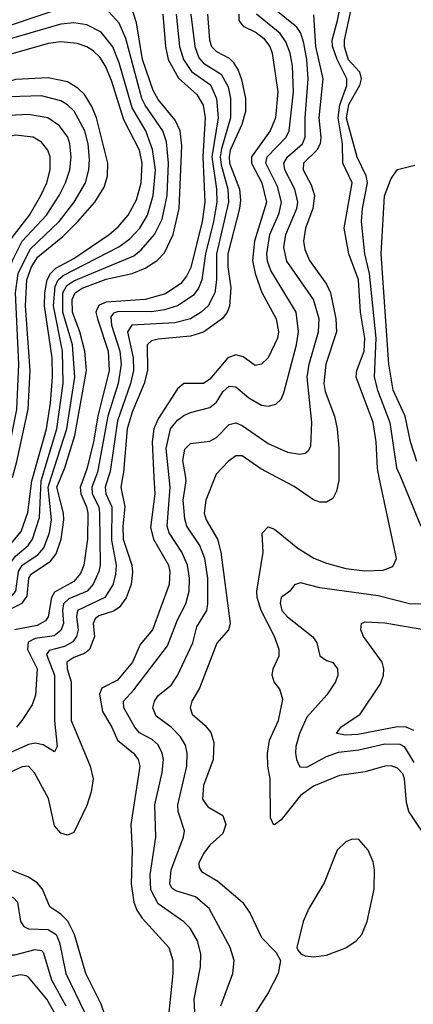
# Model space of a CAD drawing. Header units: inches. Extents: x 884549 to 1028252, y 526810 to 653624.
# Tile 395 of 656: x 910222 to 911439, y 628375 to 631413. Entities that reach past the tile are written whole.
import ezdxf

# ---------------------------------------------------------------- set-up
doc = ezdxf.new("R2010")
doc.units = ezdxf.units.IN
doc.header["$MEASUREMENT"] = 0
doc.layers.add('A9612', color=7, linetype='Continuous')
doc.layers.add('A9613', color=7, linetype='Continuous')

msp = doc.modelspace()

# ---------------------------------------------------------------- linework, layer by layer
at = {"layer": 'A9612', "color": 5}
for points, elevation in [([(910000, 629497.2), (910034.7, 629525.3), (910054.8, 629545.2), (910091.6, 629608.4), (910162.1, 629657.9), (910177.1, 629682.9), (910197.9, 629742.1), (910210, 629758), (910248.2, 629790), (910261.8, 629810), (910283.3, 629876.7), (910288.7, 629990), (910291.8, 630000)], 2760), ([(910000, 629362.9), (910023.4, 629370), (910070, 629399.9), (910110, 629436), (910130, 629467.9), (910134.2, 629505.8), (910128.4, 629550), (910134.2, 629570), (910150, 629581.9), (910201.8, 629598.2), (910230, 629612.7), (910245.8, 629634.2), (910250.8, 629689.2), (910258.1, 629701.9), (910318, 629742), (910335.6, 629764.4), (910351, 629810), (910358.4, 629870), (910357.4, 629890), (910337.6, 629970), (910349.9, 630000)], 2720), ([(910000, 629562.6), (910010, 629570.7), (910061.5, 629630), (910129.7, 629690), (910172, 629768), (910226.7, 629833.3), (910248.1, 629891.9), (910260.3, 629990), (910263.1, 630000)], 2780), ([(910000, 629426.2), (910064.2, 629475.8), (910092.1, 629507.9), (910103.6, 629570), (910113.2, 629586.8), (910130, 629599.7), (910194.2, 629630), (910210.2, 629650), (910218.5, 629710), (910230, 629729.8), (910278.4, 629761.6), (910296.6, 629783.4), (910314.4, 629830), (910321.1, 629870), (910310.6, 629970), (910320.2, 630000)], 2740), ([(910540.4, 630000), (910534.5, 629970), (910547.2, 629910), (910540.9, 629850), (910542.3, 629810), (910569, 629730), (910571.5, 629708.5), (910567.2, 629670), (910551.3, 629628.7), (910530, 629598.8), (910512.7, 629587.3), (910466.9, 629573.1), (910455.7, 629564.3), (910449.4, 629550), (910453.2, 629510), (910438.6, 629470), (910422.6, 629457.4), (910390, 629444.7), (910368.6, 629430), (910369.5, 629410), (910382, 629370), (910382, 629250), (910440.1, 629110), (910449.1, 629070), (910443.5, 629030), (910430, 628987.9), (910390, 628904.9), (910370, 628896.9), (910350, 628902.8), (910330, 628925.7), (910311.5, 629010), (910268.5, 629088.5), (910250, 629109.1), (910230, 629107.9), (910177.1, 629082.9)], 2620), ([(910495.8, 630000), (910486.1, 629970), (910488.2, 629950), (910507.3, 629910), (910506.5, 629806.5), (910520.6, 629730), (910518.7, 629701.3), (910510, 629668.8), (910485.7, 629630), (910400.8, 629590), (910397.8, 629570), (910402.7, 629530), (910397.5, 629510), (910386.6, 629493.4), (910361.4, 629478.6), (910314, 629466), (910305.6, 629454.4), (910329.7, 629390), (910329.9, 629249.9), (910338.6, 629170), (910330, 629153.4), (910295.2, 629175.2), (910270, 629180.4), (910250, 629176.8), (910190, 629149.2)], 2640), ([(910420.2, 630000), (910409.1, 629970), (910411, 629950), (910429, 629910), (910432.8, 629890), (910431.5, 629810), (910420.6, 629730), (910410, 629703.8), (910390, 629679.4), (910330, 629646.3), (910320.7, 629630), (910310.8, 629570), (910302.2, 629557.8), (910276.5, 629543.5), (910206.9, 629530)], 2680), ([(910456.7, 630000), (910445.4, 629970), (910446.9, 629950), (910466.7, 629910), (910469.4, 629890), (910470.7, 629730), (910466.7, 629710), (910449.2, 629670.8), (910431.3, 629650), (910374.1, 629625.9), (910358, 629610), (910354.8, 629590), (910358.2, 629550), (910350, 629528.2), (910328.8, 629511.2), (910270, 629503.9), (910248.2, 629491.8), (910247, 629470), (910276.2, 629410), (910271.1, 629328.9), (910261.3, 629298.7), (910229.4, 629250), (910213.1, 629230)], 2660), ([(910637.2, 630000), (910639.8, 629950), (910626.3, 629846.3), (910635.7, 629810), (910681.7, 629730), (910686.5, 629710), (910684.5, 629670), (910633, 629530), (910594.9, 629485.1), (910570.6, 629430), (910524.7, 629375.3), (910476.1, 629350), (910468.7, 629331.3), (910478.1, 629278.1), (910507.1, 629230), (910524.2, 629190), (910573.6, 629150), (910588.2, 629130), (910593.3, 629110), (910565.8, 628930), (910569.9, 628849.9), (910566.8, 628746.8), (910575.1, 628690), (910584.8, 628664.8), (910600.8, 628640.8), (910683.4, 628550), (910696, 628510), (910695.6, 628470), (910680.8, 628330)], 2580), ([(910766.9, 628290), (910761.2, 628390), (910780.8, 628490), (910782, 628530), (910771.6, 628570), (910749.3, 628609.3), (910729.3, 628629.3), (910650, 628684.3), (910627.9, 628727.9), (910625.4, 628774.6), (910643.2, 628890), (910639.8, 628990), (910662.5, 629090), (910666.3, 629130), (910662.4, 629150), (910650, 629174.9), (910632, 629192), (910592.7, 629212.7), (910578, 629230), (910544.4, 629290), (910543, 629310), (910575.1, 629344.9), (910679, 629481), (910710, 629560.6), (910735.3, 629610), (910746.3, 629650), (910747.3, 629690), (910740.7, 629730), (910723.7, 629770), (910683.8, 629830), (910678.4, 629850), (910687, 629970), (910684, 630000)], 2560), ([(910844, 628370), (910880.5, 628470), (910885.2, 628510), (910873.2, 628550), (910807.7, 628670), (910765.8, 628705.8), (910704.4, 628724.4), (910693, 628733), (910686.6, 628746.6), (910690.3, 628790), (910728.6, 628890), (910731.8, 628910), (910711.9, 628970), (910711, 628990), (910738.6, 629110), (910740.3, 629150), (910734.3, 629174.3), (910719.6, 629199.6), (910690, 629229.9), (910644, 629264), (910634.1, 629290), (910638.7, 629310), (910650, 629327.5), (910690, 629359.2), (910710, 629389.3), (910757, 629490), (910770, 629539.8), (910800.5, 629590), (910804, 629610), (910803.9, 629690), (910794.6, 629750), (910778.8, 629790), (910738.6, 629850), (910732.4, 629872.4), (910727.3, 629930), (910737.1, 629990), (910735.5, 630000)], 2540), ([(910825.4, 630000), (910797.3, 629930), (910792.1, 629890), (910798.6, 629870), (910833.4, 629810), (910844.1, 629770), (910873.1, 629550), (910867.5, 629530), (910831.2, 629488.8), (910778.2, 629350), (910754.1, 629310), (910749.2, 629290), (910755.5, 629270), (910795.2, 629235.2), (910813.2, 629213.2), (910822.6, 629182.6), (910820.7, 629130), (910790.6, 629050), (910787.2, 629007.2), (910803.8, 628983.8), (910850, 628957.7), (910859.3, 628930), (910850, 628901.6), (910810, 628865.3), (910790, 628839.8), (910776.4, 628810), (910776.6, 628796.6), (910784.1, 628784.1), (910834.5, 628754.5), (910910.3, 628690.3), (910934.9, 628654.9), (910970, 628581), (911014.5, 628534.5), (911027.8, 628510), (911020.8, 628470), (910990.5, 628410), (910952.2, 628350)], 2520), ([(911491.6, 628870), (911424.2, 628970), (911417.2, 628997.2), (911411.7, 629070), (911405.7, 629085.7), (911390, 629103.4), (911370, 629110.3), (911350, 629109.2), (911290, 629091.7), (911210, 629080.7), (911130, 629047.4), (911090, 629019), (911030, 628943.4), (911010, 628928.4), (911006.3, 628930), (910997.8, 628950), (910996.7, 629070), (910989.2, 629110), (910988.5, 629148.5), (910993.9, 629190), (911022.3, 629250), (911035.5, 629315.5), (911026.6, 629346.6), (911008.2, 629370), (911002.3, 629390), (911005.4, 629410), (911023.8, 629450), (911024.2, 629470), (911009.9, 629510), (910968.1, 629590), (910955.7, 629630), (910954.8, 629650), (910975.1, 629770), (910971.9, 629828.1), (910990, 629847.7), (911010, 629840.7), (911082.2, 629782.2), (911131.5, 629751.5), (911170, 629735.6), (911230, 629719.6), (911288.2, 629711.8), (911345.4, 629714.6), (911374.7, 629725.3), (911386.4, 629750), (911333.5, 630000)], 2480), ([(911208.6, 630000), (911208.6, 629991.4), (911201.5, 629958.5), (911190, 629935.5), (911170, 629924.4), (911150, 629924.5), (911130, 629931.8), (911070, 629972.4), (911018.3, 630000)], 2520), ([(911399.5, 630000), (911461.6, 629850)], 2460), ([(911469.4, 629610.6), (911430.3, 629609.7), (911330, 629634.9), (911150, 629659.6), (911090, 629675.3), (911071.2, 629668.8), (911057.4, 629650), (911030, 629630.2), (911027.3, 629612.7), (911032.5, 629590), (911050, 629570.4), (911128.2, 629508.2), (911140.7, 629490), (911149.9, 629449.9), (911170, 629435.8), (911190, 629428.9), (911204.7, 629410), (911205.7, 629390), (911198.4, 629370), (911171.3, 629330), (911110, 629261.2), (911086.8, 629210), (911075.2, 629170), (911075, 629150), (911077.8, 629130), (911087.9, 629107.9), (911110, 629106.4), (911170, 629139.8), (911207.3, 629152.7), (911270, 629159.4), (911350, 629178.5), (911397.1, 629177.1), (911410, 629169.9), (911440.5, 629120.5)], 2460), ([(911440, 629220), (911416.1, 629230), (911390, 629230.9), (911267.3, 629207.3), (911230, 629205.6), (911201.6, 629210), (911214.8, 629230), (911274.2, 629270), (911336.6, 629363.4), (911346.6, 629390), (911347.5, 629410), (911341.9, 629430), (911285, 629510), (911276.2, 629530), (911278, 629550), (911290, 629554.5), (911350, 629552.2), (911470.9, 629530.9)], 2440), ([(910510, 628270.2), (910474.7, 628374.7), (910427.1, 628470), (910392, 628590), (910371.4, 628631.4), (910350, 628652.4), (910315.3, 628675.3), (910292.5, 628730), (910276.9, 628750), (910250, 628767.3), (910191.1, 628791.1), (910166, 628810), (910156.3, 628830), (910153.9, 628850), (910168.6, 628928.6), (910160.9, 628950), (910070, 628973.3), (910050, 628985.1), (910010, 629028.3), (910000, 629033.4)], 2580), ([(910000, 628972.5), (910030, 628940.2), (910093.6, 628910), (910101.5, 628890), (910097.6, 628870), (910059.5, 628790), (910054.5, 628770), (910062.2, 628742.2), (910075.2, 628730), (910110, 628717.4), (910190, 628710.5), (910203.6, 628703.6), (910215.5, 628690), (910224.5, 628630), (910234.9, 628614.9), (910250, 628607.6), (910310, 628605.5), (910335.3, 628590), (910345.8, 628565.8), (910364.9, 628470), (910422.6, 628350)], 2560), ([(910000, 628670.7), (910030, 628649.6), (910105.2, 628625.2), (910118.9, 628610), (910144.9, 628544.9), (910166.9, 628526.9), (910207, 628527), (910270, 628544), (910290, 628541), (910295.5, 628535.5), (910320.3, 628450), (910365.1, 628370)], 2540), ([(910328.8, 628350), (910306.2, 628390), (910250, 628458.2), (910242.2, 628462.2), (910225.2, 628465.2), (910130, 628446), (910110, 628447.1), (910090, 628455.8), (910070, 628482.3), (910055.7, 628530), (910045.3, 628545.3), (910000, 628574.8)], 2520)]:
    msp.add_lwpolyline(points, dxfattribs=dict(at, elevation=elevation))
at = {"layer": 'A9612', "color": 5, "elevation": 2520}
msp.add_lwpolyline([(911250, 628884.1), (911230, 628875.7), (911203.5, 628850), (911162.7, 628750), (911115.4, 628670), (911098.4, 628630), (911079.1, 628550), (911082, 628542), (911090.8, 628530), (911104.5, 628524.5), (911130, 628521.2), (911170, 628526.6), (911230, 628549.4), (911262, 628570), (911279.8, 628590), (911295.9, 628630), (911317.1, 628730), (911319, 628790), (911314.1, 628814.1), (911298.6, 628850), (911270, 628882.7)], close=True, dxfattribs=at)
at = {"layer": 'A9613', "color": 5}
for points, elevation in [([(911333.5, 630000), (911327.6, 630027.6), (911323.3, 630110), (911314.3, 630170), (911262.1, 630310), (911264.2, 630330), (911286.8, 630390), (911289.2, 630430), (911274.9, 630510), (911269.1, 630610), (911239.7, 630690), (911224.8, 630770), (911249.4, 630910), (911220.8, 630970), (911220.2, 631030), (911206.6, 631110), (911211.6, 631150), (911232.8, 631210), (911233.1, 631230), (911203, 631290), (911188.5, 631331.5), (911188, 631350), (911204.7, 631410), (911224.2, 631510)], 2480), ([(910370, 631454.6), (910190, 631394.4), (910070, 631310.2), (910000.6, 631279.4), (910000, 631279)], 2740), ([(910320.2, 630000), (910368.3, 630150), (910393.2, 630310), (910385.8, 630410), (910356, 630510), (910356.3, 630570), (910367.7, 630592.3), (910390, 630607.3), (910575.2, 630684.8), (910597.7, 630702.3), (910639.1, 630750), (910662.7, 630797.3), (910677.6, 630870), (910681.9, 630970), (910675.6, 631035.6), (910664.2, 631070), (910610, 631148.8), (910600.1, 631170), (910550, 631354.5), (910530, 631402.5), (910497.5, 631437.5)], 2740), ([(910349.9, 630000), (910362.2, 630030), (910393.2, 630130), (910428.9, 630330), (910424, 630390), (910408.3, 630450), (910385.7, 630510), (910384.6, 630550), (910394.2, 630570), (910415.4, 630584.6), (910490, 630612.4), (910569.8, 630630), (910610, 630645.9), (910647.6, 630670), (910670, 630693.2), (910697.1, 630750), (910714.9, 630830), (910723.8, 631023.8), (910718.5, 631070), (910702.6, 631102.6), (910650, 631166.3), (910634.5, 631194.5), (910601.8, 631290), (910583.7, 631403.7), (910568.5, 631448.5)], 2720), ([(910664.7, 631430), (910673.1, 631330), (910681.5, 631290), (910713, 631233), (910770, 631181.9), (910789, 631149), (910795.7, 631110), (910788, 630990), (910794.2, 630850), (910785.8, 630790), (910751.3, 630648.7), (910738.3, 630621.7), (910720.8, 630599.2), (910673.2, 630566.8), (910610.5, 630549.5), (910490, 630541.6), (910468.2, 630531.8), (910460.9, 630519.1), (910458.2, 630510), (910462.8, 630490), (910495.9, 630390), (910499.3, 630330), (910463.6, 630190), (910450.6, 630110), (910431.3, 630030), (910420.2, 630000)], 2680), ([(910705.8, 631430), (910716.5, 631330), (910728.5, 631290), (910752.9, 631252.9), (910811.6, 631211.6), (910830.3, 631170.3), (910835.2, 631110), (910816.2, 630990), (910830.3, 630890), (910831.4, 630850), (910821.5, 630790), (910796.7, 630690), (910785.3, 630610), (910775, 630585), (910758, 630562), (910710.5, 630529.5), (910670, 630517.2), (910630, 630511.3), (910527.6, 630512.4), (910512.3, 630507.7), (910504.1, 630495.9), (910505.7, 630470), (910531.8, 630390), (910536.5, 630350), (910526.9, 630290), (910494.5, 630190), (910463, 630017), (910456.7, 630000)], 2660), ([(910751.2, 631430), (910764, 631330), (910775.5, 631295.5), (910790, 631278.9), (910845.1, 631245.1), (910866.3, 631206.3), (910874, 631170), (910873.8, 631110), (910845.5, 631014.5), (910842.2, 630990), (910844.7, 630964.7), (910865.7, 630890), (910868, 630850), (910830.1, 630690), (910830, 630610), (910825.3, 630570), (910804.6, 630530), (910783.4, 630510), (910750.4, 630489.6), (910702, 630478), (910569.2, 630470.8), (910555.5, 630450), (910573.2, 630370), (910574, 630330), (910565.2, 630290), (910524.8, 630175.2), (910501.7, 630018.3), (910495.8, 630000)], 2640), ([(910802.7, 631430), (910809.2, 631350), (910815.2, 631330), (910830, 631314.7), (910870, 631294.1), (910882.3, 631282.3), (910897.6, 631257.6), (910908.2, 631228.2), (910920.2, 631170), (910919.6, 631130), (910909.2, 631090), (910872.9, 631010), (910869.2, 630990), (910871, 630970), (910901.1, 630890), (910904.3, 630855.7), (910901.3, 630830), (910865, 630690), (910865, 630650), (910874.9, 630585.1), (910870.8, 630529.2), (910863.6, 630510), (910849.1, 630490.9), (910790, 630448.8), (910750, 630436.5), (910650, 630427.1), (910630, 630421.9), (910615.8, 630410), (910617.3, 630330), (910607.3, 630290), (910570, 630201.4), (910554.4, 630150), (910543.6, 630016.4), (910540.4, 630000)], 2620), ([(910899.6, 631430), (910899.8, 631410), (910912.6, 631392.6), (910953.2, 631373.2), (910975.8, 631355.8), (910994.9, 631330), (911002.9, 631310), (911020.1, 631190), (911013.1, 631110), (910996.6, 631070), (910938.9, 630990), (910938.4, 630970), (910970.2, 630910), (910984.6, 630850), (910948, 630730), (910941.8, 630670), (910949.9, 630630.1), (910970.8, 630570.8), (911014.5, 630490), (911022.3, 630450), (911019.2, 630430), (910990.6, 630369.4), (910970, 630350.1), (910950, 630346.1), (910912.5, 630372.5), (910890, 630379), (910865.7, 630370), (910810, 630303.3), (910790, 630290.1), (910729.4, 630290.6), (910710, 630274.2), (910650, 630181.8), (910637.4, 630150), (910631.3, 630110), (910637.2, 630000)], 2580), ([(910684, 630000), (910675, 630090), (910688.5, 630150), (910710, 630176.7), (910730, 630191.4), (910750, 630201.3), (910810, 630216), (910830, 630232.7), (910850, 630264.3), (910870, 630281.9), (910890, 630279.6), (910930, 630246), (910970, 630223.9), (910990, 630220.8), (911013.6, 630226.4), (911030, 630242), (911038.2, 630261.8), (911077.4, 630410), (911083.9, 630450), (911077.1, 630510), (910998.6, 630638.6), (910988.2, 630668.2), (910986.2, 630690), (910995.5, 630750), (911023.7, 630816.3), (911031.2, 630850), (911018.7, 630898.7), (910983.3, 630970), (910986.9, 630990), (911045.6, 631050), (911055, 631070), (911068.5, 631190), (911064.8, 631270), (911058.1, 631310), (911045.1, 631345.1), (911027.4, 631370), (910953.9, 631430)], 2560), ([(910735.5, 630000), (910726.9, 630053.1), (910732.8, 630087.2), (910750, 630105), (910810, 630112.7), (910830, 630123.8), (910870, 630164.1), (910890, 630169), (910910, 630160.6), (910990, 630105.6), (911050, 630078.7), (911088.1, 630071.9), (911104.5, 630075.5), (911115.5, 630084.5), (911122, 630098), (911125.2, 630170), (911111, 630310), (911117, 630350), (911145.6, 630450), (911147.4, 630490), (911130.6, 630550), (911048.2, 630668.2), (911038.9, 630710), (911044.7, 630750), (911078.7, 630830), (911081.8, 630850), (911072.2, 630890), (911041.7, 630950), (911038.6, 630970), (911049.9, 630990), (911095.7, 631030), (911104.6, 631050), (911104.1, 631110), (911113.6, 631230), (911109.3, 631290), (911100.1, 631340.1), (911091.1, 631371.1), (911078.6, 631390), (911004.6, 631450)], 2540), ([(911130, 631427.7), (911136.3, 631330), (911158.5, 631230), (911146.2, 631110), (911153.2, 631050), (911150.6, 631030), (911140.1, 631010), (911099.3, 630970), (911097.8, 630950), (911123.3, 630903.3), (911133.3, 630870), (911128.5, 630830), (911105.6, 630770), (911099, 630730), (911103.4, 630703.4), (911117.7, 630670), (911170, 630596.6), (911182.7, 630570), (911199.2, 630490), (911201.6, 630450), (911168.2, 630350), (911162.3, 630290), (911165.8, 630265.8), (911194.5, 630190), (911203.5, 630150), (911208.8, 630091.2), (911208.6, 630000)], 2520), ([(911246.7, 631450), (911225.3, 631350), (911225, 631330), (911237.6, 631290), (911272.3, 631252.3), (911277.5, 631230), (911272.1, 631210), (911238.4, 631150), (911231, 631110), (911263.5, 630990), (911291.8, 630931.8), (911295.5, 630910), (911280.1, 630830), (911277.8, 630790), (911288, 630690), (911302.5, 630630), (911322.4, 630430), (911317.7, 630310), (911327.7, 630270), (911366, 630170), (911387, 630030), (911399.5, 630000)], 2460), ([(910291.8, 630000), (910337.6, 630150), (910356.9, 630290), (910355.1, 630390), (910326.7, 630530), (910331.8, 630590), (910341.8, 630610), (910356.6, 630623.4), (910528.4, 630711.6), (910562.9, 630737.1), (910593.6, 630770), (910617.4, 630810), (910635.3, 630870), (910642.2, 630950), (910632.8, 631012.8), (910612.3, 631070), (910570, 631140.7), (910530, 631279.9), (910510, 631329.4), (910474.6, 631374.6), (910430, 631397.6), (910390, 631403.2), (910350, 631399), (910190, 631353.2)], 2760), ([(910263.1, 630000), (910305, 630150), (910317.2, 630230), (910323.5, 630310), (910322.6, 630370), (910299.3, 630530), (910300, 630570), (910306.9, 630610), (910317.9, 630630), (910333.8, 630646.2), (910390, 630676.3), (910498.9, 630750), (910526.6, 630773.4), (910557.8, 630810), (910583.2, 630856.8), (910597.9, 630910), (910600.4, 630970), (910592.2, 631010), (910543.8, 631103.8), (910505.8, 631225.8), (910487.2, 631270), (910470, 631296.9), (910450, 631316.6), (910430, 631329.2), (910399.6, 631339.6), (910350, 631344.7), (910310, 631339.6), (910170, 631298.9)], 2780), ([(910200.3, 630000), (910214.1, 630050), (910248.4, 630211.6), (910254.8, 630330), (910240.7, 630530), (910244.3, 630610), (910258.6, 630650), (910279, 630681), (910356.3, 630743.7), (910402.4, 630790), (910454.9, 630850), (910483.4, 630896.6), (910493.8, 630930), (910495, 630970), (910459.4, 631110), (910445.4, 631145.4), (910422.4, 631182.4), (910402.1, 631202.1), (910370, 631220.8), (910310, 631234), (910210, 631228), (910170, 631215.6), (910090, 631176.2), (910000, 631113.4)], 2820), ([(910165.2, 630000), (910186.1, 630070), (910213.9, 630210), (910219.5, 630350), (910209.2, 630570), (910218, 630630), (910255.1, 630704.9), (910344.2, 630790), (910391.2, 630850), (910425.5, 630910), (910436.3, 630950), (910438, 630982), (910434, 631030), (910423.8, 631070), (910391, 631131), (910370.6, 631150.6), (910350, 631162.5), (910290, 631177.6), (910190, 631174.8), (910110, 631141.5), (910068.2, 631110), (910010, 631077.2), (910000, 631070.4)], 2840), ([(910127.5, 630000), (910156.5, 630090), (910178.5, 630210), (910183.9, 630330), (910178.7, 630550), (910186.2, 630630), (910200, 630670), (910230, 630729.1), (910304.9, 630810), (910344.8, 630870), (910364.4, 630910), (910377.3, 630950), (910382, 630990), (910377.7, 631030), (910370.9, 631050), (910345.9, 631085.9), (910309.7, 631109.7), (910250, 631120.7), (910190, 631117), (910150, 631105.6), (910000, 631024.5)], 2860), ([(910084, 630000), (910120.8, 630099.2), (910132.8, 630150), (910142.6, 630230), (910144.4, 630484.4), (910158.9, 630650), (910199.6, 630740.4), (910253.2, 630810), (910287.7, 630870), (910306.3, 630910), (910316.4, 630950), (910316.3, 630990), (910309.9, 631010), (910290, 631034.9), (910264.4, 631050), (910210, 631056.4), (910150, 631043), (910000, 630978.4)], 2880), ([(911449.6, 630050), (911430, 630110), (911412.9, 630190), (911376.3, 630270), (911362.8, 630350), (911338.7, 630690), (911349.3, 630869.3), (911370, 630923), (911389.7, 630950.3), (911443.6, 630963.6)], 2440), ([(911018.3, 630000), (910967.3, 630027.3), (910910, 630066.8), (910890, 630067.1), (910866.5, 630050), (910829.6, 630010.4), (910825.4, 630000)], 2520)]:
    msp.add_lwpolyline(points, dxfattribs=dict(at, elevation=elevation))

doc.saveas('drawing.dxf')
